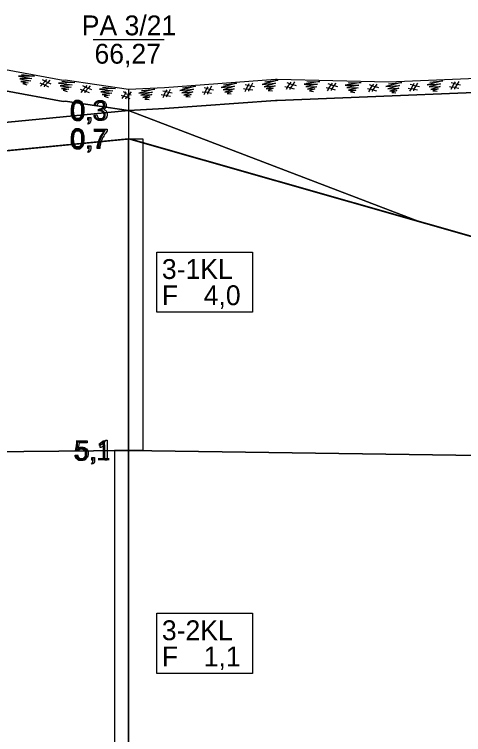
# Model space of a CAD drawing. Extents: x 532503 to 539665, y 6557663 to 6561526.
# Drawn here: x 537438.6 to 537565.3, y 6559769.1 to 6559972.5 of the extents above; entities that cross this region are included whole.
import ezdxf

# ---------------------------------------------------------------- set-up
doc = ezdxf.new("R2010")
doc.units = 0
for name, color, linetype in [('Default', 7, 'Continuous'), ('GEOLPUNKT', 7, 'Continuous'), ('Plokid', 7, 'Continuous'), ('Proovid', 7, 'Continuous'), ('Täide', 7, 'Continuous')]:
    doc.layers.add(name, color=color, linetype=linetype)

msp = doc.modelspace()

# ---------------------------------------------------------------- linework, layer by layer
at = {"layer": 'Default'}
for points in [[(537436.11, 6559956.95), (537452.39, 6559953.95), (537452.89, 6559954.05), (537470.8, 6559951.4), (537480.94, 6559951.89), (537512.21, 6559954.23), (537512.75, 6559954.22), (537544.09, 6559953.43), (537596.15, 6559955.6)], [(537303.91, 6559927.72), (537332.99, 6559932), (537470.8, 6559945.4), (537552.95, 6559913.94)], [(537303.91, 6559920.78), (537332.99, 6559924), (537470.8, 6559937.4), (537470.8, 6559937.4), (537596.15, 6559901.6), (537596.15, 6559901.6), (537633.32, 6559922.6), (537745.67, 6559898.93), (537799.52, 6559873.96), (537847.17, 6559830.4), (537863.68, 6559801.53), (537875.25, 6559784), (537886.02, 6559774.84), (537897.46, 6559772.19)], [(537332.99, 6559924), (537470.8, 6559937.4), (537470.8, 6559937.4), (537596.15, 6559901.6), (537596.15, 6559901.6), (537633.32, 6559922.6), (537727.66, 6559892.38), (537791.69, 6559858.5), (537875.25, 6559778)], [(537303.91, 6559847.71), (537332.99, 6559848), (537470.8, 6559849.4), (537596.15, 6559847.6), (537833.98, 6559842.46)]]:
    msp.add_lwpolyline(points, dxfattribs=at)
at = {"layer": 'GEOLPUNKT'}
for p, q in [((537460.8, 6559965.4), (537480.8, 6559965.4)), ((537470.8, 6559951.4), (537470.8, 6559747.4))]:
    msp.add_line(p, q, dxfattribs=at)
at = {"layer": 'Plokid'}
for points in [[(537436.11, 6559950.95), (537452.39, 6559947.95), (537452.89, 6559948.05), (537470.8, 6559945.4), (537480.94, 6559945.89), (537512.21, 6559948.23), (537512.75, 6559948.22), (537596.15, 6559951.6)], [(537337.4, 6559924.36), (537471.34, 6559937.39), (537471.34, 6559937.39), (537596.69, 6559901.59), (537596.69, 6559901.59), (537633.32, 6559922.6), (537727.66, 6559892.38), (537791.65, 6559858.53), (537791.67, 6559858.53), (537791.69, 6559858.5), (537870.85, 6559782.24)]]:
    msp.add_lwpolyline(points, dxfattribs=at)
at = {"layer": 'Proovid'}
for points in [[(537461.89, 6559946.65), (537461.2, 6559946.78)], [(537462.49, 6559945.26), (537462.56, 6559945.86)], [(537459.33, 6559942.6), (537459.33, 6559943.39), (537460.11, 6559943.39), (537460.11, 6559942.6)], [(537461.13, 6559944.09), (537461.82, 6559944.18)], [(537459.47, 6559941.5), (537459.28, 6559941.79)], [(537459.71, 6559942.6), (537459.33, 6559942.6)], [(537461.17, 6559939.47), (537461.17, 6559940.13), (537464.8, 6559940.13), (537464.8, 6559939.6)], [(537463.91, 6559939.47), (537461.17, 6559939.47)], [(537459.33, 6559934.6), (537459.33, 6559935.39), (537460.11, 6559935.39), (537460.11, 6559934.6)], [(537459.47, 6559933.5), (537459.28, 6559933.79)], [(537459.71, 6559934.6), (537459.33, 6559934.6)], [(537462.66, 6559934.6), (537461.95, 6559934.6)], [(537456.46, 6559849.17), (537455.81, 6559849.26), (537456.35, 6559852.13), (537459.14, 6559852.13), (537459.14, 6559851.48), (537456.9, 6559851.48), (537456.6, 6559849.97)], [(537464.35, 6559852.23), (537464.8, 6559852.23), (537464.8, 6559846.6)], [(537462.74, 6559850.16), (537462.74, 6559850.82)], [(537464.8, 6559846.6), (537464.11, 6559846.6), (537464.11, 6559850.99)], [(537455.69, 6559848.07), (537456.41, 6559848.13)], [(537460.55, 6559845.5), (537460.36, 6559845.79)], [(537460.41, 6559846.6), (537460.41, 6559847.39), (537461.19, 6559847.39), (537461.19, 6559846.6)], [(537460.8, 6559846.6), (537460.41, 6559846.6)]]:
    msp.add_lwpolyline(points, dxfattribs=at)
for points in [[(537470.8, 6559937.4), (537474.8, 6559937.4), (537474.8, 6559849.4), (537470.8, 6559849.4)], [(537478.8, 6559905.4), (537505.8, 6559905.4), (537505.8, 6559888.4), (537478.8, 6559888.4)], [(537470.8, 6559849.4), (537466.8, 6559849.4), (537466.8, 6559747.4), (537470.8, 6559747.4)], [(537478.8, 6559803.4), (537505.8, 6559803.4), (537505.8, 6559786.4), (537478.8, 6559786.4)]]:
    msp.add_lwpolyline(points, close=True, dxfattribs=at)
for points in [[(537454.6, 6559945.37), (537454.6, 6559946.36), (537454.81, 6559946.97), (537455.01, 6559947.57), (537455.42, 6559947.9), (537455.82, 6559948.23), (537456.43, 6559948.23), (537456.88, 6559948.23), (537457.22, 6559948.04), (537457.56, 6559947.86), (537457.78, 6559947.52), (537458, 6559947.18), (537458.13, 6559946.69), (537458.25, 6559946.2), (537458.25, 6559945.37), (537458.25, 6559944.38), (537458.05, 6559943.78), (537457.85, 6559943.17), (537457.45, 6559942.84), (537457.04, 6559942.51), (537456.43, 6559942.51), (537455.62, 6559942.51), (537455.16, 6559943.09), (537454.6, 6559943.79), (537454.6, 6559945.37)], [(537455.31, 6559945.37), (537455.31, 6559943.99), (537455.64, 6559943.53), (537455.96, 6559943.07), (537456.43, 6559943.07), (537456.9, 6559943.07), (537457.22, 6559943.53), (537457.55, 6559943.99), (537457.55, 6559945.37), (537457.55, 6559946.75), (537457.22, 6559947.2), (537456.9, 6559947.66), (537456.42, 6559947.66), (537455.95, 6559947.66), (537455.67, 6559947.26), (537455.31, 6559946.75), (537455.31, 6559945.37)], [(537461.2, 6559946.78), (537461.33, 6559947.47), (537461.77, 6559947.85), (537462.22, 6559948.23), (537462.88, 6559948.23), (537463.34, 6559948.23), (537463.73, 6559948.03), (537464.12, 6559947.83), (537464.32, 6559947.49), (537464.52, 6559947.15), (537464.52, 6559946.77), (537464.52, 6559946.41), (537464.33, 6559946.11), (537464.13, 6559945.82), (537463.75, 6559945.64), (537464.25, 6559945.53), (537464.52, 6559945.17), (537464.8, 6559944.8), (537464.8, 6559944.26), (537464.8, 6559943.53), (537464.26, 6559943.02), (537463.73, 6559942.51), (537462.91, 6559942.51), (537462.17, 6559942.51), (537461.69, 6559942.95), (537461.2, 6559943.39), (537461.13, 6559944.09)], [(537462.56, 6559945.86), (537462.63, 6559945.85), (537462.67, 6559945.85), (537463.11, 6559945.85), (537463.46, 6559946.08), (537463.82, 6559946.31), (537463.82, 6559946.79), (537463.82, 6559947.17), (537463.56, 6559947.41), (537463.3, 6559947.66), (537462.9, 6559947.66), (537462.5, 6559947.66), (537462.23, 6559947.41), (537461.96, 6559947.16), (537461.89, 6559946.65)], [(537461.82, 6559944.18), (537461.94, 6559943.59), (537462.22, 6559943.34), (537462.5, 6559943.08), (537462.91, 6559943.08), (537463.4, 6559943.08), (537463.73, 6559943.41), (537464.07, 6559943.75), (537464.07, 6559944.25), (537464.07, 6559944.72), (537463.76, 6559945.03), (537463.45, 6559945.34), (537462.97, 6559945.34), (537462.78, 6559945.34), (537462.49, 6559945.26)], [(537459.28, 6559941.79), (537459.5, 6559941.89), (537459.6, 6559942.07), (537459.7, 6559942.26), (537459.71, 6559942.6)], [(537460.11, 6559942.6), (537460.11, 6559942.17), (537459.95, 6559941.91), (537459.8, 6559941.64), (537459.47, 6559941.5)], [(537454.6, 6559937.37), (537454.6, 6559938.36), (537454.81, 6559938.97), (537455.01, 6559939.57), (537455.42, 6559939.9), (537455.82, 6559940.23), (537456.43, 6559940.23), (537456.88, 6559940.23), (537457.22, 6559940.04), (537457.56, 6559939.86), (537457.78, 6559939.52), (537458, 6559939.18), (537458.13, 6559938.69), (537458.25, 6559938.2), (537458.25, 6559937.37), (537458.25, 6559936.38), (537458.05, 6559935.78), (537457.85, 6559935.17), (537457.45, 6559934.84), (537457.04, 6559934.51), (537456.43, 6559934.51), (537455.62, 6559934.51), (537455.16, 6559935.09), (537454.6, 6559935.79), (537454.6, 6559937.37)], [(537455.31, 6559937.37), (537455.31, 6559935.99), (537455.64, 6559935.53), (537455.96, 6559935.07), (537456.43, 6559935.07), (537456.9, 6559935.07), (537457.22, 6559935.53), (537457.55, 6559935.99), (537457.55, 6559937.37), (537457.55, 6559938.75), (537457.22, 6559939.2), (537456.9, 6559939.66), (537456.42, 6559939.66), (537455.95, 6559939.66), (537455.67, 6559939.26), (537455.31, 6559938.75), (537455.31, 6559937.37)], [(537461.95, 6559934.6), (537461.97, 6559935.27), (537462.21, 6559936.2), (537462.46, 6559937.14), (537462.93, 6559938.01), (537463.39, 6559938.88), (537463.91, 6559939.47)], [(537464.8, 6559939.6), (537464.26, 6559939.03), (537463.74, 6559938.08), (537463.21, 6559937.14), (537462.93, 6559936.14), (537462.72, 6559935.44), (537462.66, 6559934.6)], [(537459.28, 6559933.79), (537459.5, 6559933.89), (537459.6, 6559934.07), (537459.7, 6559934.26), (537459.71, 6559934.6)], [(537460.11, 6559934.6), (537460.11, 6559934.17), (537459.95, 6559933.91), (537459.8, 6559933.64), (537459.47, 6559933.5)], [(537462.74, 6559850.82), (537463.31, 6559851.09), (537463.74, 6559851.48), (537464.18, 6559851.86), (537464.35, 6559852.23)], [(537456.6, 6559849.97), (537457.11, 6559850.32), (537457.66, 6559850.32), (537458.39, 6559850.32), (537458.9, 6559849.81), (537459.4, 6559849.31), (537459.4, 6559848.51), (537459.4, 6559847.75), (537458.96, 6559847.19), (537458.42, 6559846.51), (537457.49, 6559846.51), (537456.72, 6559846.51), (537456.24, 6559846.94), (537455.76, 6559847.37), (537455.69, 6559848.07)], [(537464.11, 6559850.99), (537463.86, 6559850.75), (537463.46, 6559850.51), (537463.06, 6559850.27), (537462.74, 6559850.16)], [(537456.41, 6559848.13), (537456.49, 6559847.61), (537456.78, 6559847.34), (537457.07, 6559847.07), (537457.49, 6559847.07), (537457.99, 6559847.07), (537458.33, 6559847.45), (537458.67, 6559847.82), (537458.67, 6559848.45), (537458.67, 6559849.03), (537458.34, 6559849.38), (537458.01, 6559849.72), (537457.48, 6559849.72), (537457.14, 6559849.72), (537456.88, 6559849.56), (537456.61, 6559849.41), (537456.46, 6559849.17)], [(537460.36, 6559845.79), (537460.58, 6559845.89), (537460.68, 6559846.07), (537460.79, 6559846.26), (537460.8, 6559846.6)], [(537461.19, 6559846.6), (537461.19, 6559846.17), (537461.04, 6559845.91), (537460.89, 6559845.64), (537460.55, 6559845.5)]]:
    msp.add_open_spline(points, degree=3, dxfattribs=at)
at = {"layer": 'Täide'}
for p, q in [((537470.8, 6559945.4), (537552.95, 6559913.94)), ((537332.99, 6559924), (537470.8, 6559937.4)), ((537470.8, 6559937.4), (537552.95, 6559913.94)), ((537552.95, 6559913.94), (537596.15, 6559901.6))]:
    msp.add_line(p, q, dxfattribs=at)
for points in [[(537440.61, 6559955.58), (537444.29, 6559955.1), (537439.71, 6559955.02), (537443.49, 6559954.43), (537440.1, 6559954.28), (537443.19, 6559953.76), (537440.45, 6559953.52), (537442.48, 6559953.22), (537440.95, 6559952.98), (537442.07, 6559952.6)], [(537447.08, 6559952.08), (537447.14, 6559952.39), (537447.24, 6559952.5), (537446.48, 6559952.83), (537447.25, 6559953.68), (537446.49, 6559954.04)], [(537448.61, 6559953.96), (537448.01, 6559953.32), (537447.24, 6559952.5), (537448.2, 6559952.09)], [(537447.61, 6559954.09), (537447.25, 6559953.68), (537448.01, 6559953.32), (537448.91, 6559952.9)], [(537451.94, 6559953.65), (537455.64, 6559953.31), (537451.07, 6559953.07), (537454.86, 6559952.6), (537451.48, 6559952.34), (537454.58, 6559951.93), (537451.85, 6559951.59), (537453.9, 6559951.36), (537452.37, 6559951.07), (537453.51, 6559950.73)], [(537509.2, 6559953.47), (537512.89, 6559953.95), (537508.48, 6559952.71), (537512.28, 6559953.09), (537509.04, 6559952.09), (537512.15, 6559952.37), (537509.57, 6559951.44), (537511.61, 6559951.67), (537510.19, 6559951.05), (537511.37, 6559950.96)], [(537521.08, 6559953.48), (537524.8, 6559953.58), (537520.29, 6559952.78), (537524.11, 6559952.79), (537520.79, 6559952.11), (537523.91, 6559952.08), (537521.25, 6559951.41), (537523.3, 6559951.44), (537521.82, 6559950.96), (537522.99, 6559950.76)], [(537555.77, 6559953.38), (537559.47, 6559953.74), (537555.03, 6559952.64), (537558.84, 6559952.9), (537555.57, 6559952.01), (537558.69, 6559952.19), (537556.08, 6559951.34), (537558.13, 6559951.5), (537556.68, 6559950.93), (537557.86, 6559950.8)], [(537562.93, 6559953.49), (537562.67, 6559953.01), (537563.5, 6559952.82), (537564.47, 6559952.61)], [(537563.94, 6559953.58), (537563.5, 6559952.82), (537562.92, 6559951.85), (537563.95, 6559951.67)], [(537445.75, 6559953.14), (537446.48, 6559952.83), (537445.92, 6559952.2)], [(537458.54, 6559950.39), (537458.58, 6559950.69), (537458.68, 6559950.81), (537457.9, 6559951.11), (537458.64, 6559951.99), (537457.87, 6559952.32)], [(537458.99, 6559952.41), (537458.64, 6559951.99), (537459.42, 6559951.65), (537460.34, 6559951.26)], [(537460, 6559952.32), (537459.42, 6559951.65), (537458.68, 6559950.81), (537459.65, 6559950.43)], [(537463.44, 6559951.95), (537467.15, 6559951.6), (537462.57, 6559951.37), (537466.37, 6559950.9), (537462.99, 6559950.64), (537466.09, 6559950.23), (537463.36, 6559949.89), (537465.4, 6559949.66), (537463.88, 6559949.37), (537465.01, 6559949.03)], [(537618.02, 6559950.68), (537596.15, 6559951.6), (537512.75, 6559948.22), (537512.21, 6559948.23), (537480.94, 6559945.89), (537470.8, 6559945.4)], [(537486, 6559951.73), (537489.69, 6559952.21), (537485.28, 6559950.97), (537489.09, 6559951.35), (537485.85, 6559950.35), (537488.96, 6559950.63), (537486.37, 6559949.7), (537488.42, 6559949.93), (537486.99, 6559949.31), (537488.18, 6559949.22)], [(537493.16, 6559950), (537493.13, 6559950.3), (537493.2, 6559950.44), (537492.38, 6559950.56), (537492.91, 6559951.59), (537492.08, 6559951.73)], [(537493.15, 6559952.07), (537492.91, 6559951.59), (537493.74, 6559951.43), (537494.72, 6559951.25)], [(537494.16, 6559952.2), (537493.74, 6559951.43), (537493.2, 6559950.44), (537494.23, 6559950.29)], [(537497.6, 6559952.6), (537501.29, 6559953.08), (537496.88, 6559951.84), (537500.68, 6559952.22), (537497.44, 6559951.22), (537500.56, 6559951.5), (537497.97, 6559950.57), (537500.02, 6559950.8), (537498.59, 6559950.18), (537499.77, 6559950.09)], [(537503.2, 6559951.55), (537503.98, 6559951.43), (537503.6, 6559950.68)], [(537504.75, 6559950.87), (537504.73, 6559951.17), (537504.8, 6559951.31), (537503.98, 6559951.43), (537504.5, 6559952.46), (537503.68, 6559952.6)], [(537504.75, 6559952.94), (537504.5, 6559952.46), (537505.34, 6559952.3), (537506.32, 6559952.12)], [(537505.75, 6559953.07), (537505.34, 6559952.3), (537504.8, 6559951.31), (537505.83, 6559951.16)], [(537514.92, 6559952.16), (537515.68, 6559951.96), (537515.24, 6559951.26)], [(537516.4, 6559951.33), (537516.41, 6559951.63), (537516.49, 6559951.76), (537515.68, 6559951.96), (537516.31, 6559952.93), (537515.51, 6559953.16)], [(537516.6, 6559953.39), (537516.31, 6559952.93), (537517.13, 6559952.69), (537518.08, 6559952.41)], [(537517.62, 6559953.42), (537517.13, 6559952.69), (537516.49, 6559951.76), (537517.5, 6559951.51)], [(537526.54, 6559951.86), (537527.31, 6559951.67), (537526.86, 6559950.96)], [(537528.03, 6559951.03), (537528.03, 6559951.34), (537528.11, 6559951.47), (537527.31, 6559951.67), (537527.94, 6559952.64), (537527.13, 6559952.87)], [(537528.23, 6559953.1), (537527.94, 6559952.64), (537528.75, 6559952.4), (537529.71, 6559952.12)], [(537529.24, 6559953.13), (537528.75, 6559952.4), (537528.11, 6559951.47), (537529.12, 6559951.21)], [(537532.71, 6559953.18), (537536.42, 6559953.29), (537531.91, 6559952.49), (537535.74, 6559952.49), (537532.41, 6559951.82), (537535.54, 6559951.79), (537532.87, 6559951.12), (537534.93, 6559951.14), (537533.45, 6559950.67), (537534.62, 6559950.47)], [(537538.17, 6559951.57), (537538.93, 6559951.38), (537538.49, 6559950.67)], [(537539.65, 6559950.74), (537539.66, 6559951.05), (537539.74, 6559951.18), (537538.93, 6559951.38), (537539.56, 6559952.35), (537538.76, 6559952.58)], [(537539.85, 6559952.81), (537539.56, 6559952.35), (537540.38, 6559952.1), (537541.33, 6559951.83)], [(537540.87, 6559952.84), (537540.38, 6559952.1), (537539.74, 6559951.18), (537540.75, 6559950.92)], [(537544.15, 6559952.9), (537547.86, 6559953.25), (537543.41, 6559952.16), (537547.22, 6559952.41), (537543.95, 6559951.52), (537547.07, 6559951.7), (537544.46, 6559950.85), (537546.51, 6559951.01), (537545.06, 6559950.44), (537546.24, 6559950.32)], [(537549.71, 6559951.66), (537550.49, 6559951.52), (537550.09, 6559950.78)], [(537551.25, 6559950.93), (537551.23, 6559951.23), (537551.31, 6559951.37), (537550.49, 6559951.52), (537551.05, 6559952.52), (537550.23, 6559952.7)], [(537551.31, 6559953), (537551.05, 6559952.52), (537551.88, 6559952.34), (537552.85, 6559952.13)], [(537552.32, 6559953.1), (537551.88, 6559952.34), (537551.31, 6559951.37), (537552.33, 6559951.18)], [(537561.33, 6559952.14), (537562.11, 6559952), (537561.71, 6559951.26)], [(537562.86, 6559951.41), (537562.85, 6559951.72), (537562.92, 6559951.85), (537562.11, 6559952), (537562.67, 6559953.01), (537561.85, 6559953.18)], [(537470.8, 6559945.4), (537452.89, 6559948.05), (537452.39, 6559947.95), (537436.11, 6559950.95)], [(537457.17, 6559951.39), (537457.9, 6559951.11), (537457.37, 6559950.46)], [(537468.67, 6559949.69), (537469.41, 6559949.41), (537468.88, 6559948.76)], [(537470.04, 6559948.69), (537470.09, 6559948.99), (537470.18, 6559949.11), (537469.41, 6559949.41), (537470.15, 6559950.29), (537469.38, 6559950.62)], [(537470.01, 6559950.64), (537469.75, 6559950.16), (537470.58, 6559949.98), (537471.55, 6559949.77)], [(537471.5, 6559950.62), (537470.93, 6559949.95), (537470.18, 6559949.11), (537471.15, 6559948.73)], [(537474.47, 6559951.05), (537478.17, 6559951.42), (537473.73, 6559950.3), (537477.54, 6559950.58), (537474.28, 6559949.67), (537477.4, 6559949.86), (537474.78, 6559949), (537476.83, 6559949.18), (537475.39, 6559948.59), (537476.57, 6559948.48)], [(537480.03, 6559949.84), (537480.81, 6559949.7), (537480.42, 6559948.96)], [(537481.56, 6559949.13), (537481.54, 6559949.43), (537481.61, 6559949.57), (537480.78, 6559949.69), (537481.31, 6559950.72), (537480.49, 6559950.87)], [(537481.56, 6559951.2), (537481.31, 6559950.72), (537482.15, 6559950.56), (537483.12, 6559950.38)], [(537482.56, 6559951.33), (537482.15, 6559950.56), (537481.61, 6559949.57), (537482.64, 6559949.42)], [(537491.6, 6559950.68), (537492.38, 6559950.56), (537492.01, 6559949.81)], [(537552.95, 6559913.94), (537470.8, 6559945.4), (537332.99, 6559932), (537303.91, 6559927.72)], [(537303.91, 6559927.72), (537332.99, 6559932), (537470.8, 6559945.4)], [(537552.95, 6559913.94), (537470.8, 6559945.4), (537332.99, 6559932)], [(537303.91, 6559920.78), (537332.99, 6559924), (537470.8, 6559937.4), (537552.95, 6559913.94)], [(537745.67, 6559898.93), (537745.67, 6559898.93), (537633.32, 6559922.6), (537596.15, 6559901.6), (537552.95, 6559913.94), (537470.8, 6559937.4), (537332.99, 6559924), (537303.91, 6559920.78)], [(537897.46, 6559757.41), (537887.82, 6559763.5), (537875.25, 6559778), (537791.69, 6559858.5), (537727.66, 6559892.38), (537633.32, 6559922.6), (537596.15, 6559901.6), (537470.8, 6559937.4), (537332.99, 6559924), (537303.91, 6559920.78)], [(537552.95, 6559913.94), (537552.95, 6559913.94)], [(537470.8, 6559849.4), (537332.99, 6559848), (537303.91, 6559847.71)], [(537303.91, 6559847.71), (537332.99, 6559848), (537470.8, 6559849.4), (537596.15, 6559847.6), (537775.61, 6559843.72)], [(537807.75, 6559843.03), (537596.15, 6559847.6), (537470.8, 6559849.4)]]:
    msp.add_lwpolyline(points, dxfattribs=at)

# ---------------------------------------------------------------- texts
at = {"layer": 'GEOLPUNKT'}
for s, p in [('PA 3/21', (537457.6, 6559966.6)), ('66,27', (537461.19, 6559958.6))]:
    msp.add_text(s, height=5.6, dxfattribs=at).set_placement(p)
at = {"layer": 'Proovid'}
for s, p in [('0,3', (537454.28, 6559942.6)), ('0,7', (537454.28, 6559934.6)), ('3-1KL', (537480.2, 6559897.8)), ('F', (537480.2, 6559890.4)), ('4,0', (537492, 6559890.4)), ('5,1', (537455.36, 6559846.6)), ('3-2KL', (537480.2, 6559795.8)), ('F', (537480.2, 6559788.4)), ('1,1', (537492, 6559788.4))]:
    msp.add_text(s, height=5.6, dxfattribs=at).set_placement(p)

doc.saveas('drawing.dxf')
